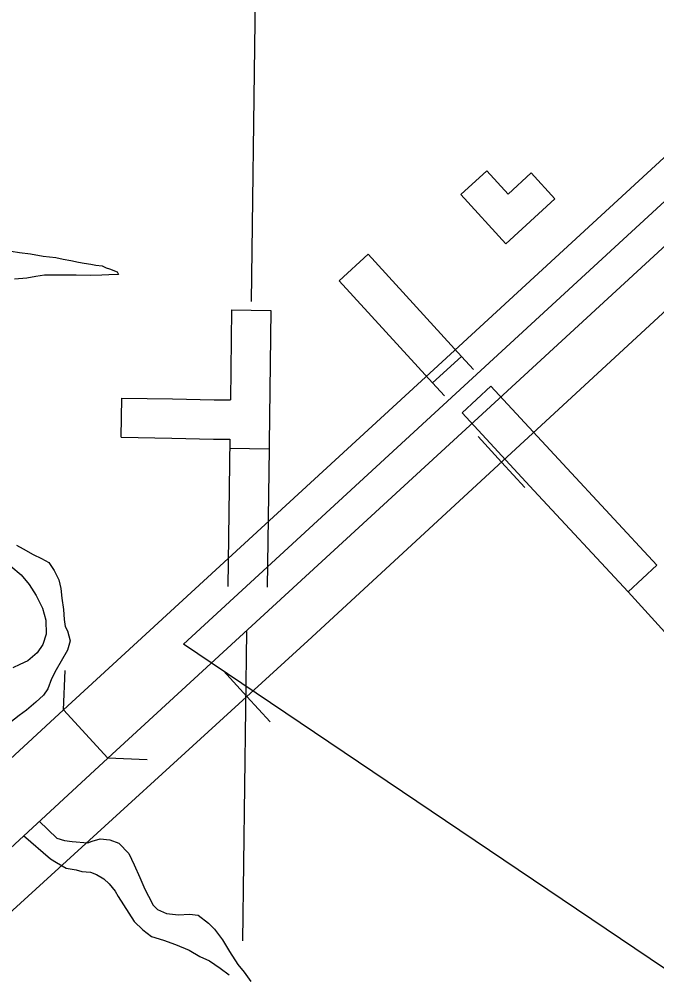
# Model space of a CAD drawing. Extents: x 1196286 to 1268366, y 2040822 to 2082115.
# Drawn here: x 1236424 to 1237337, y 2061499 to 2062866 of the extents above; entities that cross this region are included whole.
import ezdxf

# ---------------------------------------------------------------- set-up
doc = ezdxf.new("R2010")
doc.units = 0
for name, color, linetype in [('60', 7, 'Continuous'), ('61', 7, 'Continuous'), ('62', 7, 'Continuous'), ('Level 71', 7, 'Continuous'), ('Level 76', 7, 'Continuous'), ('Level 8', 7, 'Continuous'), ('Level 81', 7, 'Continuous'), ('Level 82', 7, 'Continuous'), ('Level 84', 7, 'Continuous')]:
    doc.layers.add(name, color=color, linetype=linetype)

msp = doc.modelspace()

# ---------------------------------------------------------------- linework, layer by layer
at = {"layer": '60'}
for points in [[(1236756.7, 2062461.7), (1236767.5, 2063263.5), (1236812.2, 2065202)], [(1236744.4, 2061547.1), (1236750.4, 2061990)]]:
    msp.add_lwpolyline(points, dxfattribs=at)
at = {"layer": '61'}
for p, q in [((1236882.2, 2062491.4), (1236923.7, 2062529.4)), ((1236728.4, 2062449.9), (1236784.7, 2062449.2)), ((1237016, 2062345.4), (1237057.4, 2062383.4)), ((1236570.7, 2062267.6), (1236571.6, 2062323.8)), ((1236725.8, 2062252), (1236782, 2062251.2))]:
    msp.add_line(p, q, dxfattribs=at)
for points in [[(1236923.7, 2062529.4), (1237057.4, 2062383.4)], [(1236882.2, 2062491.4), (1237016, 2062345.4)], [(1236728.4, 2062449.9), (1236726.7, 2062321)], [(1236784.7, 2062449.2), (1236782.1, 2062258.9), (1236782, 2062251.2)], [(1237057.4, 2062383.4), (1237074.4, 2062364.8)], [(1237016, 2062345.4), (1237032.9, 2062326.9)], [(1236571.6, 2062323.8), (1236644, 2062322.7), (1236703.5, 2062321.3), (1236726.7, 2062321)], [(1236570.7, 2062267.6), (1236642.9, 2062266.4), (1236702.5, 2062265), (1236725.9, 2062264.8)], [(1236725.9, 2062264.8), (1236723.1, 2062054)], [(1236782, 2062251.2), (1236779.3, 2062053.2)]]:
    msp.add_lwpolyline(points, dxfattribs=at)
at = {"layer": '62'}
for points in [[(1236413.2, 2062533.8), (1236424.8, 2062532.1), (1236440.9, 2062530.1), (1236458.9, 2062526.9), (1236476.8, 2062524.8), (1236487.7, 2062522.4), (1236498.5, 2062520.4), (1236509.4, 2062518.1), (1236517.6, 2062516.8), (1236526.9, 2062515.2), (1236534.4, 2062514), (1236543.4, 2062512.8), (1236549, 2062510.1), (1236553.8, 2062508.6), (1236564.7, 2062504.3), (1236566.5, 2062500.5), (1236553, 2062499.9), (1236542.9, 2062499.6), (1236526, 2062499.1), (1236506.1, 2062499.7), (1236482.2, 2062499.5), (1236460.8, 2062499.4), (1236448.4, 2062497.7), (1236435.3, 2062495.2), (1236418, 2062493.8)], [(1236420.6, 2062113.2), (1236430.2, 2062107.9), (1236444.8, 2062099.8), (1236456.7, 2062094.4), (1236466.8, 2062088.3), (1236474.5, 2062077.3), (1236481.1, 2062063.7), (1236484.3, 2062051.2), (1236485.7, 2062037.3), (1236488.1, 2062021.1), (1236489.1, 2062006.8), (1236490.5, 2061997), (1236493.8, 2061990.6), (1236497.4, 2061976.6), (1236493.5, 2061963.1), (1236484.7, 2061947.4), (1236477.4, 2061935.1), (1236470.9, 2061922), (1236465.5, 2061907.7), (1236459.4, 2061898.8), (1236448.4, 2061888.7), (1236435.2, 2061877.2), (1236424.6, 2061869.8), (1236411.4, 2061859)], [(1236412.4, 2062083.2), (1236427.6, 2062071), (1236438.7, 2062057), (1236449, 2062041.1), (1236457.8, 2062023.3), (1236462.5, 2062006), (1236463, 2061986), (1236458.3, 2061971), (1236450.3, 2061959.1), (1236437.1, 2061947.9), (1236425.4, 2061942.4), (1236415.3, 2061938)], [(1236453.4, 2061718.5), (1236478.3, 2061694), (1236489.2, 2061690.7), (1236500.2, 2061689.4), (1236522.7, 2061687.7), (1236529.1, 2061689.9), (1236540.3, 2061693.1), (1236554.2, 2061691.9), (1236567.2, 2061687.2), (1236581.3, 2061672.4), (1236589, 2061656.1), (1236597.1, 2061638), (1236604.4, 2061621.4), (1236609.5, 2061611.1), (1236616.1, 2061598.3), (1236622.4, 2061592.2), (1236635.1, 2061586.4), (1236652.3, 2061584.7), (1236668, 2061585.7), (1236680.4, 2061584), (1236695.6, 2061572.6), (1236704.2, 2061564.2), (1236715.6, 2061548.7), (1236725.5, 2061532), (1236737.3, 2061513.5), (1236746.2, 2061502.5), (1236755.8, 2061489.2)], [(1236430.8, 2061697.8), (1236469.6, 2061664.6), (1236478.1, 2061659.6), (1236491.9, 2061651.5), (1236506.1, 2061648.8), (1236514.3, 2061646.4), (1236526.7, 2061645.5), (1236535.3, 2061642.4), (1236545.7, 2061635.9), (1236553.1, 2061628.7), (1236562, 2061618.4), (1236566, 2061610.9), (1236588.9, 2061574.9), (1236601.5, 2061563.1), (1236614.1, 2061553.5), (1236630.9, 2061548.5), (1236648.1, 2061541.9), (1236667.9, 2061533.8), (1236683.1, 2061525), (1236696.9, 2061518.8), (1236712.2, 2061508.1), (1236724.8, 2061498.6)]]:
    msp.add_lwpolyline(points, dxfattribs=at)
at = {"layer": 'Level 71'}
for p, q in [((1237058.1, 2062302.5), (1237099.4, 2062340.8)), ((1237336.9, 2062084.6), (1237295.6, 2062046.4))]:
    msp.add_line(p, q, dxfattribs=at)
for points in [[(1237099.4, 2062340.8), (1237202.3, 2062229.8)], [(1237161, 2062191.6), (1237058.1, 2062302.5)], [(1237202.3, 2062229.8), (1237336.9, 2062084.6)], [(1237295.6, 2062046.4), (1237161, 2062191.6)], [(1237428.6, 2061900.1), (1237300.5, 2062041.1), (1237295.6, 2062046.4)]]:
    msp.add_lwpolyline(points, dxfattribs=at)
at = {"layer": 'Level 76'}
for points in [[(1236487.9, 2061877.6), (1236490.2, 2061933.8)], [(1236607.5, 2061806.2), (1236551.3, 2061808.6)]]:
    msp.add_lwpolyline(points, dxfattribs=at)
at = {"layer": 'Level 8'}
msp.add_line((1243606.9, 2057283.5), (1236659.6, 2061971.8), dxfattribs=at)
msp.add_lwpolyline([(1236659.6, 2061971.8), (1237061.2, 2062341), (1238138.5, 2063332.8), (1238412.5, 2063586.9)], dxfattribs=at)
at = {"layer": 'Level 81'}
for p, q in [((1237114.5, 2062232.2), (1237081, 2062268.6)), ((1237114.5, 2062232.2), (1237148.1, 2062195.8)), ((1236750.4, 2061896.9), (1236717, 2061933.5)), ((1236750.4, 2061896.9), (1236783.7, 2061860.4))]:
    msp.add_line(p, q, dxfattribs=at)
msp.add_lwpolyline([(1240757.7, 2065596.8), (1240486.9, 2065346.1), (1239022.5, 2063993.4), (1236837.6, 2061976.6), (1235905.3, 2061125.6), (1235621.7, 2060865.7), (1235429, 2060684.3)], dxfattribs=at)
msp.add_lwpolyline([(1240757.7, 2065596.8), (1240486.9, 2065346.1), (1239022.5, 2063993.4), (1236837.6, 2061976.6), (1235905.3, 2061125.6), (1235621.7, 2060865.7), (1235429, 2060684.3)], dxfattribs=at)
msp.add_lwpolyline([(1240757.7, 2065596.8), (1240486.9, 2065346.1), (1239022.5, 2063993.4), (1236837.6, 2061976.6), (1235905.3, 2061125.6), (1235621.7, 2060865.7), (1235429, 2060684.3)], dxfattribs=at)
at = {"layer": 'Level 82'}
for p, q in [((1237093.6, 2062648.7), (1237056.5, 2062615)), ((1237123.9, 2062615.5), (1237093.6, 2062648.7)), ((1237157.2, 2062645.8), (1237123.9, 2062615.5)), ((1237191.1, 2062608.6), (1237157.2, 2062645.8)), ((1237056.5, 2062615), (1237120.6, 2062544.5)), ((1237120.6, 2062544.5), (1237191.1, 2062608.6))]:
    msp.add_line(p, q, dxfattribs=at)
at = {"layer": 'Level 84'}
for points in [[(1239200, 2064377.2), (1239159, 2064337.3), (1239047, 2064234.7), (1238877.3, 2064081), (1238720.3, 2063936.3), (1238106.7, 2063367.3), (1237029.5, 2062375.5), (1236487.9, 2061877.6)], [(1236551.3, 2061808.6), (1237092.9, 2062306.5), (1238170.3, 2063298.4), (1238783.9, 2063867.4), (1238940.5, 2064011.8), (1239110.1, 2064165.4), (1239223.3, 2064269.1), (1239265.3, 2064309.9)], [(1236487.9, 2061877.6), (1236329, 2061731.4)], [(1236487.9, 2061877.6), (1236551.3, 2061808.6)], [(1236551.3, 2061808.6), (1236392.4, 2061662.4)]]:
    msp.add_lwpolyline(points, dxfattribs=at)

doc.saveas('drawing.dxf')
